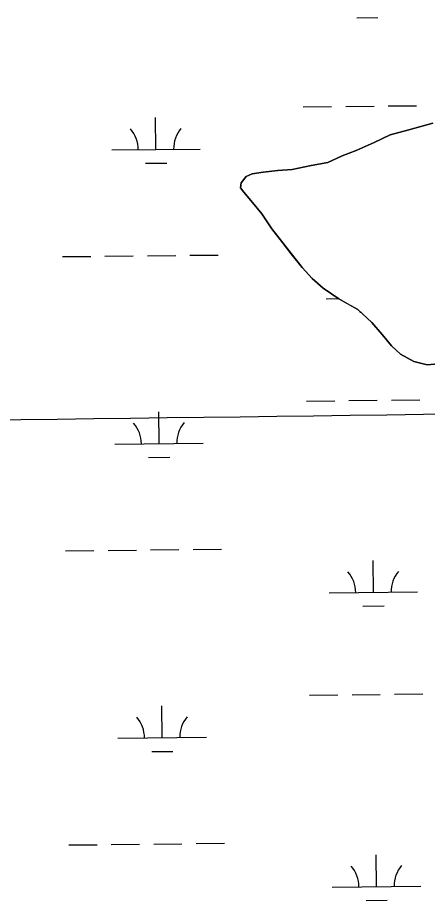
# Model space of a CAD drawing. Extents: x 3734862 to 3772949, y 391520 to 417239.
# Drawn here: x 3761410 to 3761873, y 408720 to 409718 of the extents above; entities that cross this region are included whole.
import ezdxf

# ---------------------------------------------------------------- set-up
doc = ezdxf.new("R2010")
doc.units = 0
for name, color, linetype in [('V-GRID-MAJR', 7, 'Continuous'), ('V-TOPO-SHOR', 7, 'Continuous'), ('V-WETL-SWMP', 7, 'Continuous')]:
    doc.layers.add(name, color=color, linetype=linetype)

msp = doc.modelspace()

# ---------------------------------------------------------------- linework, layer by layer
at = {"layer": 'V-GRID-MAJR'}
msp.add_spline([(3738908.57, 408973.48), (3741556.26, 409006.89), (3746851.64, 409074.29), (3752147, 409142.46), (3757442.36, 409211.39), (3762737.71, 409281.1), (3768033.05, 409351.58), (3770680.71, 409387.1)], degree=3, dxfattribs=at)
at = {"layer": 'V-TOPO-SHOR'}
for points in [[(3761675.58, 409541.43), (3761687.79, 409543.35), (3761704.32, 409545.26), (3761720.85, 409546.37), (3761742.11, 409551.02), (3761761.01, 409554.48), (3761777.17, 409561.9), (3761792.93, 409567.74), (3761813.42, 409577.1), (3761831.56, 409585.69), (3761852.43, 409591.12), (3761879.6, 409598.89)], [(3761885.65, 409326.6), (3761873.06, 409325.47), (3761858.12, 409329.46), (3761843.2, 409337.78), (3761833.01, 409346.87), (3761822.44, 409359.89), (3761810.68, 409373.31), (3761795, 409387.93), (3761783.22, 409394.66), (3761773.41, 409400.21), (3761755.75, 409412.08), (3761743.2, 409423.14), (3761731.84, 409435.78), (3761719.7, 409451.17), (3761709.91, 409463.79), (3761697.77, 409479.18), (3761686.43, 409496.15), (3761675.85, 409509.17), (3761666.06, 409520.61), (3761662.15, 409525.74), (3761662.96, 409531.25), (3761668.88, 409538.7), (3761675.58, 409541.43)]]:
    msp.add_lwpolyline(points, dxfattribs=at)
at = {"layer": 'V-WETL-SWMP'}
for p, q in [((3761793.65, 409717.9), (3761817.64, 409718.15)), ((3761733.3, 409617.25), (3761765.3, 409617.59)), ((3761781.29, 409617.76), (3761813.29, 409618.1)), ((3761829.29, 409618.27), (3761861.29, 409618.6)), ((3761566.73, 409569.06), (3761566.35, 409605.06)), ((3761516.74, 409568.53), (3761616.73, 409569.59)), ((3761554.9, 409553.5), (3761578.9, 409553.76)), ((3761461.16, 409447.87), (3761493.16, 409448.21)), ((3761509.16, 409448.37), (3761541.16, 409448.71)), ((3761557.16, 409448.88), (3761589.16, 409449.22)), ((3761605.15, 409449.39), (3761637.15, 409449.73)), ((3761759, 409400.27), (3761773.09, 409400.42)), ((3761797.16, 409385.24), (3761797.88, 409385.25)), ((3761736.81, 409284.6), (3761768.81, 409284.93)), ((3761784.81, 409285.1), (3761816.81, 409285.44)), ((3761832.81, 409285.61), (3761864.8, 409285.95)), ((3761570.25, 409236.4), (3761569.87, 409272.4)), ((3761520.25, 409235.88), (3761620.24, 409236.93)), ((3761558.41, 409220.85), (3761582.41, 409221.1)), ((3761464.68, 409115.21), (3761496.68, 409115.55)), ((3761512.67, 409115.72), (3761544.67, 409116.06)), ((3761560.67, 409116.23), (3761592.67, 409116.56)), ((3761608.67, 409116.73), (3761640.67, 409117.07)), ((3761812.51, 409068.14), (3761812.13, 409104.14)), ((3761762.51, 409067.61), (3761862.51, 409068.67)), ((3761800.67, 409052.58), (3761824.67, 409052.84)), ((3761740.32, 408951.94), (3761772.32, 408952.28)), ((3761788.32, 408952.45), (3761820.32, 408952.78)), ((3761836.32, 408952.95), (3761868.32, 408953.29)), ((3761573.76, 408903.75), (3761573.38, 408939.75)), ((3761523.76, 408903.22), (3761623.76, 408904.28)), ((3761561.92, 408888.19), (3761585.92, 408888.44)), ((3761468.19, 408782.55), (3761500.19, 408782.89)), ((3761516.19, 408783.06), (3761548.19, 408783.4)), ((3761564.19, 408783.57), (3761596.18, 408783.91)), ((3761612.18, 408784.08), (3761644.18, 408784.41)), ((3761816.02, 408735.48), (3761815.64, 408771.48)), ((3761766.03, 408734.96), (3761866.02, 408736.01)), ((3761804.19, 408719.93), (3761828.19, 408720.18))]:
    msp.add_line(p, q, dxfattribs=at)
msp.add_lwpolyline([(3761879.6, 409598.89), (3761852.43, 409591.12), (3761831.56, 409585.69), (3761813.42, 409577.1), (3761792.93, 409567.74), (3761777.17, 409561.9), (3761761.01, 409554.48), (3761742.11, 409551.02), (3761720.85, 409546.37), (3761704.32, 409545.26), (3761687.79, 409543.35), (3761675.58, 409541.43), (3761668.88, 409538.7), (3761662.95, 409531.25), (3761662.15, 409525.74), (3761666.06, 409520.61), (3761675.85, 409509.17), (3761686.43, 409496.14), (3761697.77, 409479.18), (3761731.84, 409435.78), (3761743.2, 409423.14), (3761755.75, 409412.08), (3761773.41, 409400.21), (3761795, 409387.93), (3761810.68, 409373.31), (3761822.44, 409359.89), (3761833.01, 409346.87), (3761843.2, 409337.78), (3761858.12, 409329.46), (3761873.06, 409325.47), (3761885.65, 409326.6)], dxfattribs=at)
for centre, start, end in [((3761511.49, 409568.95), 359.83336, 41.37702), ((3761621.97, 409570.12), 139.83336, 181.37702), ((3761515, 409236.3), 359.83336, 41.37702), ((3761625.48, 409237.46), 139.83336, 181.37702), ((3761867.74, 409069.2), 139.83336, 181.37702), ((3761757.26, 409068.03), 359.83336, 41.37702), ((3761518.52, 408903.64), 359.83336, 41.37702), ((3761629, 408904.81), 139.83336, 181.37702), ((3761760.78, 408735.38), 359.83336, 41.37702), ((3761871.26, 408736.54), 139.83336, 181.37702)]:
    msp.add_arc(centre, 35.25, start, end, dxfattribs=at)

doc.saveas('drawing.dxf')
